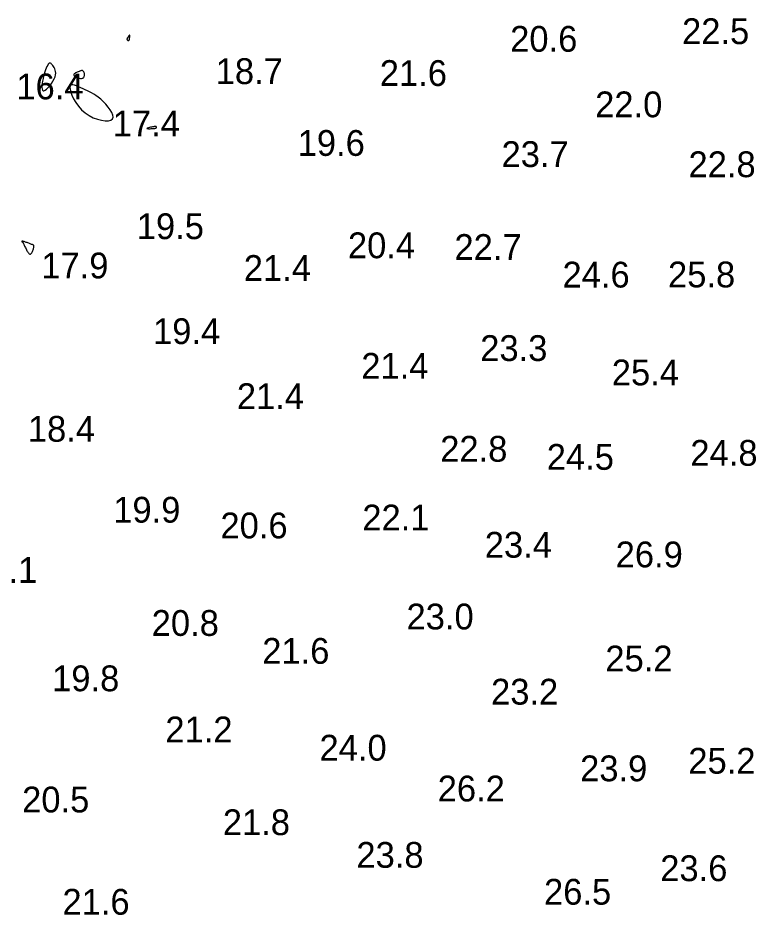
# Model space of a CAD drawing. Extents: x 3040093 to 3056816, y 408076 to 509144.
# Drawn here: x 3044180.6 to 3044323.6, y 432830.1 to 433004 of the extents above; entities that cross this region are included whole.
import ezdxf

# ---------------------------------------------------------------- set-up
doc = ezdxf.new("R2010")
doc.units = 0
doc.layers.add('V-CHAN-CONT-EL17', color=7, linetype='Continuous')
doc.layers.add('V-TOPO-SOUN-0610', color=7, linetype='Continuous')

msp = doc.modelspace()

# ---------------------------------------------------------------- linework, layer by layer
at = {"layer": 'V-CHAN-CONT-EL17'}
for points in [[(3044202.07, 432999.61), (3044202.1, 432999.63), (3044202.12, 432999.65), (3044202.15, 432999.68), (3044202.16, 432999.72), (3044202.18, 432999.75), (3044202.19, 432999.79), (3044202.2, 432999.83), (3044202.2, 432999.86), (3044202.21, 432999.89), (3044202.21, 432999.93), (3044202.22, 432999.96), (3044202.23, 433000), (3044202.23, 433000.05), (3044202.24, 433000.1), (3044202.25, 433000.17), (3044202.27, 433000.24), (3044202.28, 433000.32), (3044202.3, 433000.41), (3044202.31, 433000.49), (3044202.31, 433000.56), (3044202.31, 433000.62), (3044202.31, 433000.66), (3044202.29, 433000.68), (3044202.25, 433000.67), (3044202.21, 433000.63), (3044202.16, 433000.58), (3044202.11, 433000.51), (3044202.05, 433000.43), (3044201.99, 433000.35), (3044201.93, 433000.27), (3044201.88, 433000.19), (3044201.83, 433000.12), (3044201.8, 433000.06), (3044201.77, 433000.01), (3044201.74, 432999.97), (3044201.73, 432999.93), (3044201.72, 432999.89), (3044201.73, 432999.86), (3044201.74, 432999.82), (3044201.76, 432999.78), (3044201.79, 432999.74), (3044201.83, 432999.71), (3044201.87, 432999.67), (3044201.91, 432999.64), (3044201.96, 432999.62), (3044202, 432999.61), (3044202.04, 432999.6)], [(3044185.88, 432989.97), (3044186.17, 432990.18), (3044186.47, 432990.49), (3044186.79, 432990.86), (3044187.1, 432991.27), (3044187.38, 432991.71), (3044187.62, 432992.16), (3044187.79, 432992.58), (3044187.9, 432992.96), (3044187.93, 432993.31), (3044187.91, 432993.62), (3044187.84, 432993.9), (3044187.74, 432994.16), (3044187.62, 432994.38), (3044187.49, 432994.58), (3044187.35, 432994.76), (3044187.23, 432994.92), (3044187.12, 432995.06), (3044187.02, 432995.17), (3044186.91, 432995.24), (3044186.81, 432995.28), (3044186.71, 432995.26), (3044186.6, 432995.18), (3044186.49, 432995.05), (3044186.37, 432994.85), (3044186.23, 432994.6), (3044186.1, 432994.29), (3044185.96, 432993.93), (3044185.83, 432993.54), (3044185.7, 432993.12), (3044185.58, 432992.68), (3044185.47, 432992.23), (3044185.37, 432991.77), (3044185.3, 432991.33), (3044185.26, 432990.91), (3044185.25, 432990.54), (3044185.27, 432990.23), (3044185.35, 432990.01), (3044185.47, 432989.88), (3044185.65, 432989.86)], [(3044193.09, 432992.29), (3044193.23, 432992.35), (3044193.33, 432992.45), (3044193.41, 432992.56), (3044193.46, 432992.69), (3044193.49, 432992.83), (3044193.5, 432992.96), (3044193.5, 432993.1), (3044193.48, 432993.22), (3044193.45, 432993.34), (3044193.41, 432993.44), (3044193.36, 432993.53), (3044193.31, 432993.61), (3044193.26, 432993.67), (3044193.2, 432993.73), (3044193.14, 432993.76), (3044193.09, 432993.79), (3044193.03, 432993.8), (3044192.97, 432993.79), (3044192.89, 432993.78), (3044192.81, 432993.76), (3044192.71, 432993.72), (3044192.59, 432993.67), (3044192.45, 432993.62), (3044192.29, 432993.56), (3044192.11, 432993.49), (3044191.93, 432993.42), (3044191.76, 432993.33), (3044191.62, 432993.24), (3044191.51, 432993.14), (3044191.45, 432993.04), (3044191.45, 432992.92), (3044191.52, 432992.8), (3044191.65, 432992.68), (3044191.83, 432992.57), (3044192.04, 432992.46), (3044192.27, 432992.37), (3044192.5, 432992.3), (3044192.73, 432992.26), (3044192.93, 432992.26)], [(3044194.4, 432985.07), (3044195.2, 432984.66), (3044196.01, 432984.35), (3044196.79, 432984.15), (3044197.51, 432984.05), (3044198.14, 432984.06), (3044198.62, 432984.18), (3044198.94, 432984.41), (3044199.07, 432984.74), (3044199.01, 432985.17), (3044198.82, 432985.65), (3044198.5, 432986.18), (3044198.1, 432986.72), (3044197.63, 432987.26), (3044197.14, 432987.77), (3044196.65, 432988.22), (3044196.18, 432988.61), (3044195.73, 432988.94), (3044195.29, 432989.21), (3044194.88, 432989.45), (3044194.46, 432989.65), (3044194.06, 432989.85), (3044193.64, 432990.03), (3044193.22, 432990.23), (3044192.79, 432990.44), (3044192.36, 432990.65), (3044191.94, 432990.83), (3044191.56, 432990.96), (3044191.23, 432991.03), (3044190.97, 432991.01), (3044190.78, 432990.87), (3044190.69, 432990.6), (3044190.71, 432990.18), (3044190.84, 432989.64), (3044191.07, 432989), (3044191.4, 432988.31), (3044191.83, 432987.59), (3044192.34, 432986.87), (3044192.95, 432986.19), (3044193.64, 432985.58)], [(3044207.46, 432982.74), (3044207.46, 432982.77), (3044207.46, 432982.79), (3044207.46, 432982.82), (3044207.45, 432982.84), (3044207.44, 432982.87), (3044207.43, 432982.89), (3044207.41, 432982.91), (3044207.4, 432982.93), (3044207.37, 432982.95), (3044207.34, 432982.96), (3044207.29, 432982.97), (3044207.22, 432982.97), (3044207.13, 432982.96), (3044207.02, 432982.95), (3044206.87, 432982.92), (3044206.69, 432982.89), (3044206.49, 432982.85), (3044206.28, 432982.81), (3044206.08, 432982.76), (3044205.9, 432982.71), (3044205.75, 432982.66), (3044205.65, 432982.62), (3044205.61, 432982.59), (3044205.64, 432982.56), (3044205.73, 432982.54), (3044205.87, 432982.53), (3044206.05, 432982.53), (3044206.25, 432982.53), (3044206.45, 432982.54), (3044206.65, 432982.55), (3044206.83, 432982.56), (3044206.99, 432982.57), (3044207.11, 432982.59), (3044207.21, 432982.61), (3044207.29, 432982.63), (3044207.35, 432982.65), (3044207.39, 432982.67), (3044207.42, 432982.69), (3044207.44, 432982.72)], [(3044181.59, 432960.44), (3044181.61, 432960.41), (3044181.63, 432960.38), (3044181.65, 432960.34), (3044181.68, 432960.29), (3044181.7, 432960.23), (3044181.74, 432960.15), (3044181.79, 432960.04), (3044181.84, 432959.91), (3044181.91, 432959.76), (3044181.99, 432959.59), (3044182.08, 432959.42), (3044182.17, 432959.23), (3044182.26, 432959.05), (3044182.36, 432958.88), (3044182.45, 432958.72), (3044182.54, 432958.57), (3044182.63, 432958.45), (3044182.71, 432958.34), (3044182.79, 432958.27), (3044182.88, 432958.22), (3044182.96, 432958.2), (3044183.04, 432958.21), (3044183.12, 432958.26), (3044183.2, 432958.34), (3044183.28, 432958.46), (3044183.36, 432958.6), (3044183.43, 432958.75), (3044183.5, 432958.91), (3044183.56, 432959.07), (3044183.62, 432959.23), (3044183.65, 432959.37), (3044183.68, 432959.5), (3044183.7, 432959.6), (3044183.71, 432959.69), (3044183.71, 432959.76), (3044183.7, 432959.82), (3044183.69, 432959.86), (3044183.67, 432959.9), (3044183.65, 432959.93), (3044183.63, 432959.95), (3044183.6, 432959.97), (3044183.57, 432959.99), (3044183.53, 432960.01), (3044183.48, 432960.03), (3044183.42, 432960.05), (3044183.34, 432960.08), (3044183.25, 432960.11), (3044183.13, 432960.15), (3044183, 432960.2), (3044182.85, 432960.26), (3044182.69, 432960.32), (3044182.53, 432960.38), (3044182.37, 432960.44), (3044182.21, 432960.5), (3044182.06, 432960.56), (3044181.92, 432960.61), (3044181.79, 432960.65), (3044181.67, 432960.69), (3044181.57, 432960.72), (3044181.48, 432960.74), (3044181.41, 432960.75), (3044181.36, 432960.75), (3044181.33, 432960.75), (3044181.33, 432960.73), (3044181.33, 432960.7), (3044181.36, 432960.67), (3044181.39, 432960.63), (3044181.43, 432960.59), (3044181.48, 432960.55), (3044181.52, 432960.51), (3044181.56, 432960.47)]]:
    msp.add_lwpolyline(points, close=True, dxfattribs=at)

# ---------------------------------------------------------------- texts
at = {"layer": 'V-TOPO-SOUN-0610'}
for s, p in [('22.5 ', (3044309.27, 432998.92)), ('20.6 ', (3044275.97, 432997.44)), ('18.7 ', (3044218.92, 432991.18)), ('21.6 ', (3044250.71, 432990.81)), ('16.4 ', (3044180.3, 432988.22)), ('22.0 ', (3044292.44, 432984.74)), ('17.4 ', (3044198.97, 432981.04)), ('19.6 ', (3044234.8, 432977.26)), ('23.7 ', (3044274.3, 432975.1)), ('22.8 ', (3044310.52, 432973.13)), ('19.5 ', (3044203.63, 432961.12)), ('20.4 ', (3044244.54, 432957.42)), ('22.7 ', (3044265.18, 432957.09)), ('17.9 ', (3044185.13, 432953.51)), ('21.4 ', (3044224.36, 432953.02)), ('24.6 ', (3044286.11, 432951.74)), ('25.8 ', (3044306.55, 432951.77)), ('19.4 ', (3044206.78, 432940.78)), ('23.3 ', (3044270.17, 432937.5)), ('21.4 ', (3044247.13, 432934.06)), ('25.4 ', (3044295.66, 432932.78)), ('21.4 ', (3044223.02, 432928.18)), ('18.4 ', (3044182.53, 432921.85)), ('22.8 ', (3044262.42, 432917.98)), ('24.5 ', (3044283.06, 432916.41)), ('24.8 ', (3044310.88, 432917.19)), ('19.9 ', (3044199.07, 432906.17)), ('22.1 ', (3044247.33, 432904.66)), ('20.6 ', (3044219.84, 432903.12)), ('23.4 ', (3044271.05, 432899.38)), ('26.9 ', (3044296.41, 432897.51)), ('18.1 ', (3044171.35, 432894.49)), ('23.0 ', (3044255.89, 432885.47)), ('20.8 ', (3044206.52, 432884.22)), ('21.6 ', (3044227.94, 432878.81)), ('25.2 ', (3044294.41, 432877.33)), ('19.8 ', (3044187.23, 432873.49)), ('23.2 ', (3044272.27, 432870.9)), ('21.2 ', (3044209.17, 432863.58)), ('24.0 ', (3044239.03, 432860.04)), ('25.2 ', (3044310.49, 432857.51)), ('23.9 ', (3044289.52, 432856.04)), ('26.2 ', (3044261.93, 432852.13)), ('20.5 ', (3044181.42, 432850)), ('21.8 ', (3044220.3, 432845.6)), ('23.8 ', (3044246.18, 432839.27)), ('23.6 ', (3044305.04, 432836.68)), ('26.5 ', (3044282.53, 432832.12)), ('21.6 ', (3044189.23, 432830.18))]:
    msp.add_text(s, height=5, dxfattribs=at).set_placement(p)

doc.saveas('drawing.dxf')
